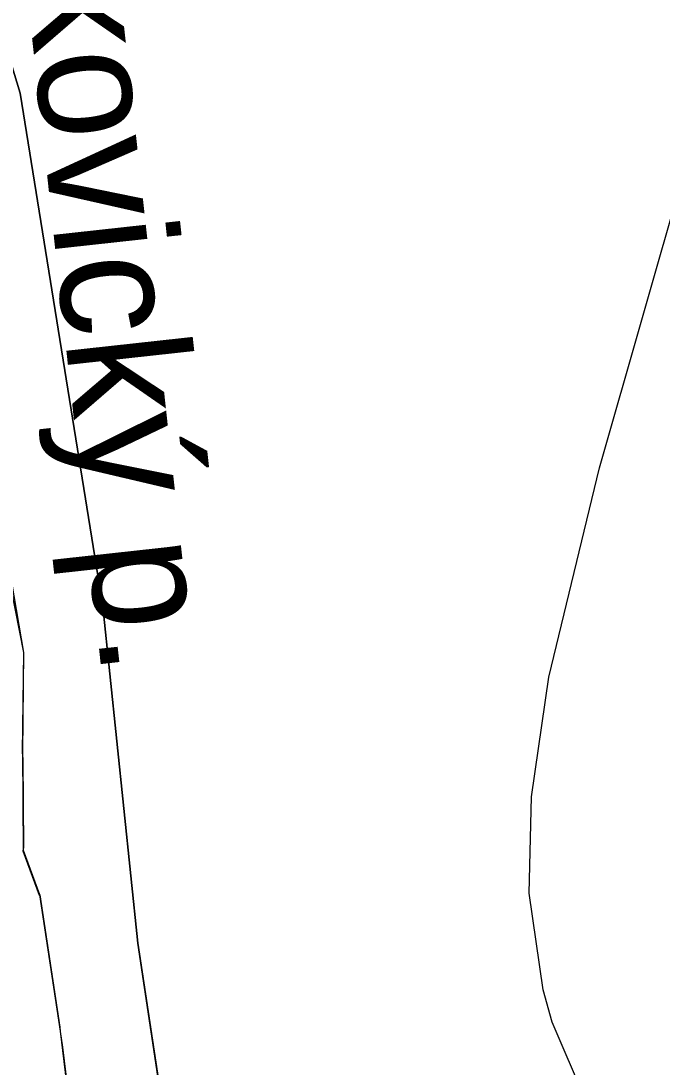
# Model space of a CAD drawing. Extents: x -662620 to -656370, y -1067090 to -1062990.
# Drawn here: x -657603.6 to -657523.9, y -1064347.2 to -1064217.2 of the extents above; entities that cross this region are included whole.
import ezdxf

# ---------------------------------------------------------------- set-up
doc = ezdxf.new("R2010")
doc.units = 0
for name, color, linetype in [('ORNÁ_PŮDA_-_STÁVAJÍCÍ', 7, 'Continuous'), ('OSTATNÍ_PLOCHA_-_STÁVAJÍCÍ', 7, 'Continuous'), ('POPIS_-_VODNÍ_TOK', 7, 'Continuous'), ('TRVALÝ_TRÁVNÍ_POROST_-_NAVRŽENÝ', 7, 'Continuous'), ('VODNÍ_PLOCHA_-_STÁVAJÍCÍ', 7, 'Continuous'), ('VRSTEVNICE_ZDŮRAZNĚNÁ', 7, 'Continuous')]:
    doc.layers.add(name, color=color, linetype=linetype)

msp = doc.modelspace()

# ---------------------------------------------------------------- linework, layer by layer
at = {"layer": 'ORNÁ_PŮDA_-_STÁVAJÍCÍ'}
for p, q in [((-657593.41, -1064290), (-657603.68, -1064226.19)), ((-657589.04, -1064331.82), (-657593.41, -1064290)), ((-657575.29, -1064423.3), (-657589.04, -1064331.82))]:
    msp.add_line(p, q, dxfattribs=at)
msp.add_lwpolyline([(-657575.29, -1064423.3), (-657589.04, -1064331.82), (-657593.41, -1064290), (-657603.68, -1064226.19)], dxfattribs=at)
at = {"layer": 'OSTATNÍ_PLOCHA_-_STÁVAJÍCÍ'}
for p, q in [((-657605.86, -1064282.46), (-657603.28, -1064295.7)), ((-657605.86, -1064282.46), (-657603.28, -1064295.7)), ((-657603.28, -1064295.7), (-657603.43, -1064308.11)), ((-657603.28, -1064295.7), (-657603.43, -1064308.11)), ((-657603.43, -1064308.11), (-657603.36, -1064308.98)), ((-657603.43, -1064308.11), (-657603.36, -1064308.98)), ((-657603.36, -1064308.98), (-657603.27, -1064319.95)), ((-657603.36, -1064308.98), (-657603.27, -1064319.95)), ((-657603.27, -1064319.95), (-657603.34, -1064320.34)), ((-657603.27, -1064319.95), (-657603.34, -1064320.34)), ((-657603.34, -1064320.34), (-657601.31, -1064325.85)), ((-657603.34, -1064320.34), (-657601.31, -1064325.85)), ((-657601.31, -1064325.85), (-657601.25, -1064325.83)), ((-657601.31, -1064325.85), (-657601.25, -1064325.83)), ((-657601.25, -1064325.83), (-657601.25, -1064325.84)), ((-657601.25, -1064325.83), (-657601.25, -1064325.84)), ((-657601.25, -1064325.84), (-657598.74, -1064342.26)), ((-657601.25, -1064325.84), (-657598.74, -1064342.26)), ((-657598.74, -1064342.26), (-657598.72, -1064342.8)), ((-657598.74, -1064342.26), (-657598.72, -1064342.8)), ((-657598.72, -1064342.8), (-657598.42, -1064344.78)), ((-657598.72, -1064342.8), (-657598.42, -1064344.78)), ((-657598.42, -1064344.78), (-657596.71, -1064358.88)), ((-657598.42, -1064344.78), (-657596.71, -1064358.88))]:
    msp.add_line(p, q, dxfattribs=at)
msp.add_lwpolyline([(-657605.86, -1064282.46), (-657603.28, -1064295.7), (-657603.43, -1064308.11), (-657603.36, -1064308.98), (-657603.27, -1064319.95), (-657603.34, -1064320.34), (-657601.31, -1064325.85), (-657601.25, -1064325.83), (-657601.25, -1064325.84), (-657598.74, -1064342.26), (-657598.72, -1064342.8), (-657598.42, -1064344.78), (-657596.71, -1064358.88)], dxfattribs=at)
msp.add_lwpolyline([(-657605.86, -1064282.46), (-657603.28, -1064295.7), (-657603.43, -1064308.11), (-657603.36, -1064308.98), (-657603.27, -1064319.95), (-657603.34, -1064320.34), (-657601.31, -1064325.85), (-657601.25, -1064325.83), (-657601.25, -1064325.84), (-657598.74, -1064342.26), (-657598.72, -1064342.8), (-657598.42, -1064344.78), (-657596.71, -1064358.88)], dxfattribs=at)
at = {"layer": 'TRVALÝ_TRÁVNÍ_POROST_-_NAVRŽENÝ'}
msp.add_lwpolyline([(-657574.64, -1064426.96), (-657589.04, -1064331.82), (-657593.41, -1064290), (-657603.68, -1064226.19), (-657607.9, -1064212.33), (-657606.99, -1064203.4), (-657611.11, -1064176.22), (-657615.97, -1064138.86), (-657624.67, -1064063.49), (-657625.5, -1064054.42), (-657628.24, -1064049.37), (-657631.29, -1064045.65), (-657632.79, -1064038.99), (-657630.04, -1064029.88), (-657630.46, -1064025.62), (-657633.58, -1064017.56)], dxfattribs=at)
at = {"layer": 'VODNÍ_PLOCHA_-_STÁVAJÍCÍ'}
for p, q in [((-657603.68, -1064226.19), (-657593.41, -1064290)), ((-657603.22, -1064295.69), (-657607.69, -1064269.74)), ((-657593.41, -1064290), (-657589.04, -1064331.82)), ((-657603.37, -1064308.09), (-657603.22, -1064295.69)), ((-657603.27, -1064320.32), (-657603.37, -1064308.09)), ((-657601.25, -1064325.84), (-657603.27, -1064320.32)), ((-657598.66, -1064342.78), (-657601.25, -1064325.84)), ((-657589.04, -1064331.82), (-657573.03, -1064438.37)), ((-657595.71, -1064367.1), (-657598.66, -1064342.78))]:
    msp.add_line(p, q, dxfattribs=at)
for points in [[(-657636.03, -1064011.45), (-657630.48, -1064025.61), (-657630.07, -1064029.84), (-657632.82, -1064038.95), (-657632.44, -1064044.24), (-657628.28, -1064049.33), (-657625.53, -1064054.39), (-657624.71, -1064063.46), (-657618.62, -1064111.39), (-657616.04, -1064138.34), (-657611.11, -1064176.22), (-657606.99, -1064203.4), (-657607.9, -1064212.33), (-657603.68, -1064226.19), (-657593.41, -1064290), (-657589.04, -1064331.82), (-657573.03, -1064438.37), (-657577.58, -1064444.05), (-657576.71, -1064448.62), (-657575.37, -1064454.26), (-657573.86, -1064459.47), (-657575.87, -1064471.98), (-657571.61, -1064477.47), (-657565.33, -1064523.29)], [(-657595.71, -1064367.1), (-657598.66, -1064342.78), (-657601.25, -1064325.84), (-657603.27, -1064320.32), (-657603.37, -1064308.09), (-657603.22, -1064295.69), (-657607.69, -1064269.74)]]:
    msp.add_lwpolyline(points, dxfattribs=at)
at = {"layer": 'VRSTEVNICE_ZDŮRAZNĚNÁ'}
msp.add_lwpolyline([(-657522.77, -1064371.67), (-657529.41, -1064360.65), (-657537.55, -1064341.64), (-657538.7, -1064337.64), (-657540.41, -1064325.63), (-657540.12, -1064313.63), (-657537.98, -1064298.76), (-657531.69, -1064272.75), (-657505.11, -1064179.84), (-657495.96, -1064153.83), (-657488.53, -1064138.96), (-657478.95, -1064124.1), (-657473.52, -1064117.66), (-657462.08, -1064106.52), (-657455.8, -1064101.94), (-657445.08, -1064096.22), (-657429.35, -1064089.51), (-657422.06, -1064085.22), (-657418.2, -1064081.5), (-657418.92, -1064067.92), (-657421.5, -1064057.99), (-657429.35, -1064042.91), (-657436.78, -1064032.9), (-657446.65, -1064015.47)], dxfattribs=at)

# ---------------------------------------------------------------- texts
at = {"layer": 'POPIS_-_VODNÍ_TOK'}
msp.add_text('Jeníkovický p.', height=15, rotation=276.2548, dxfattribs=at).set_placement((-657607.2, -1064173.74))

doc.saveas('drawing.dxf')
